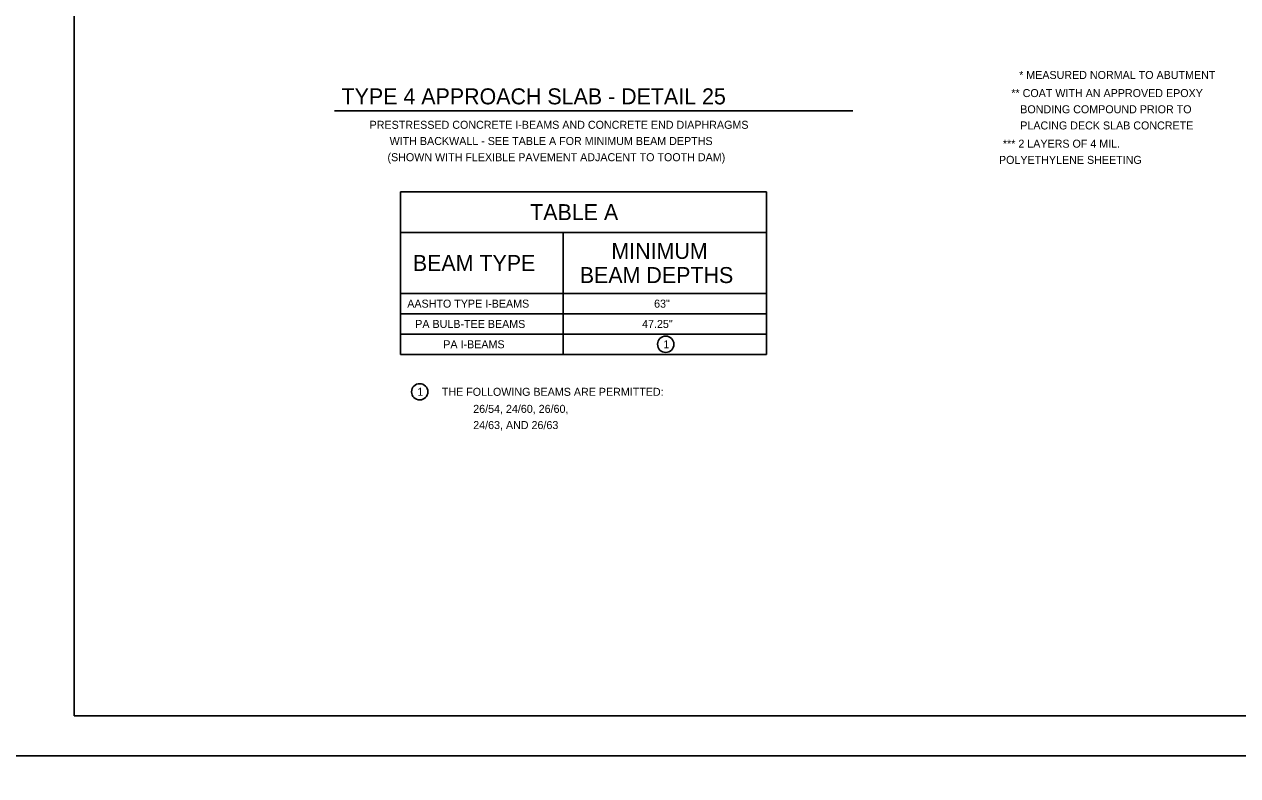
# Model space of a CAD drawing. Extents: x 636530 to 644067, y 294168 to 299122.
# Drawn here: x 639869.1 to 640323.9, y 294755 to 295036.7 of the extents above; entities that cross this region are included whole.
import ezdxf

# ---------------------------------------------------------------- set-up
doc = ezdxf.new("R2010")
doc.units = 0
doc.layers.add('1', color=7, linetype='Continuous')
doc.layers.add('PLT-BNDY', color=7, linetype='Continuous')

msp = doc.modelspace()

# ---------------------------------------------------------------- linework, layer by layer
at = {"layer": '1'}
for p, q in [((639887.78, 295341.48), (639887.78, 294777.48)), ((639985.38, 295004.23), (640179.7, 295004.23)), ((640010.1, 294912.9), (640010.1, 294973.86)), ((640010.1, 294973.86), (640147.26, 294973.86)), ((640147.26, 294912.9), (640147.26, 294973.86)), ((640010.1, 294958.62), (640147.26, 294958.62)), ((640071.06, 294912.9), (640071.06, 294958.62)), ((640010.1, 294935.76), (640147.26, 294935.76)), ((640010.1, 294928.14), (640147.26, 294928.14)), ((640010.1, 294920.52), (640147.26, 294920.52)), ((640010.1, 294912.9), (640147.26, 294912.9)), ((639887.78, 294777.48), (640673.78, 294777.48))]:
    msp.add_line(p, q, dxfattribs=at)
for centre in [(640109.52, 294916.71), (640017.32, 294898.89)]:
    msp.add_circle(centre, 3.05, dxfattribs=at)
at = {"layer": 'PLT-BNDY'}
for points in [[(639847.78, 295356.48), (640688.78, 295356.48), (640688.78, 294762.48), (639847.78, 294762.48)], [(639847.78, 294762.48), (640688.78, 294762.48), (640688.78, 294168.48), (639847.78, 294168.48)]]:
    msp.add_lwpolyline(points, close=True, dxfattribs=at)

# ---------------------------------------------------------------- texts
at = {"layer": '1'}
for s, height, p in [('* MEASURED NORMAL TO ABUTMENT', 3, (640241.98, 295016.17)), ('TYPE 4 APPROACH SLAB - DETAIL 25', 6, (639988.03, 295006.65)), ('** COAT WITH AN APPROVED EPOXY', 3, (640239.06, 295009.38)), ('   BONDING COMPOUND PRIOR TO', 3, (640239.06, 295003.31)), ('PRESTRESSED CONCRETE I-BEAMS AND CONCRETE END DIAPHRAGMS', 3, (639998.55, 294997.49)), ('   PLACING DECK SLAB CONCRETE', 3, (640239.06, 294997.24)), ('WITH BACKWALL - SEE TABLE A FOR MINIMUM BEAM DEPTHS', 3, (640006.05, 294991.42)), ('*** 2 LAYERS OF 4 MIL.', 3, (640235.89, 294990.41)), ('(SHOWN WITH FLEXIBLE PAVEMENT ADJACENT TO TOOTH DAM)', 3, (640005.24, 294985.34)), ('       POLYETHYLENE SHEETING', 3, (640226.62, 294984.34)), ('TABLE A', 6, (640058.72, 294963.24)), ('MINIMUM', 6, (640089.15, 294948.73)), ('BEAM TYPE', 6, (640014.74, 294944.19)), ('BEAM DEPTHS', 6, (640077.32, 294939.66)), ('AASHTO TYPE I-BEAMS', 3, (640012.66, 294930.45)), ('63"', 3, (640105.17, 294930.45)), ('PA BULB-TEE BEAMS', 3, (640015.66, 294922.83)), ('47.25"', 3, (640100.67, 294922.83)), ('PA I-BEAMS', 3, (640026.16, 294915.21)), ('1', 3, (640108.65, 294915.21)), ('1', 3, (640016.46, 294897.39)), ('THE FOLLOWING BEAMS ARE PERMITTED:', 3, (640025.61, 294897.39)), ('26/54, 24/60, 26/60,', 3, (640037.38, 294891)), ('24/63, AND 26/63', 3, (640037.38, 294884.93))]:
    msp.add_text(s, height=height, dxfattribs=at).set_placement(p)

doc.saveas('drawing.dxf')
